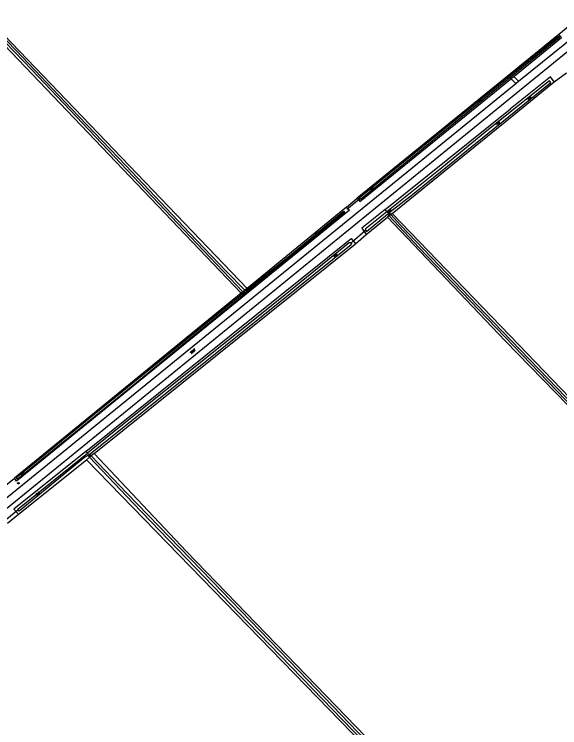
# Model space of a CAD drawing. Extents: x 136000 to 141000, y 400494 to 402006.
# Drawn here: x 139807.7 to 140019.1, y 401006.8 to 401283.3 of the extents above; entities that cross this region are included whole.
import ezdxf

# ---------------------------------------------------------------- set-up
doc = ezdxf.new("R2010")
doc.units = 0
for name, color, linetype in [('gg-knt-onverhard', 7, 'Continuous'), ('gg-kntw-bovenkant insteek waterloop', 7, 'Continuous'), ('gg-kntw-waterlijn', 7, 'Continuous'), ('gg-kwrk-duiker nz buis', 7, 'Continuous'), ('gt-grn-groengrens', 7, 'Continuous'), ('gt-grn-vlakafsluiter', 7, 'Continuous'), ('gt-symb-overige verharding', 7, 'Continuous'), ('gt-symb-peilbuis', 7, 'Continuous'), ('gt-symb-watersymbool', 7, 'Continuous'), ('gx-grn-maaiveld', 7, 'Continuous')]:
    doc.layers.add(name, color=color, linetype=linetype)

# ---------------------------------------------------------------- blocks, each defined once
blk = doc.blocks.new('gt0-WA')
at = {"layer": 'gt-symb-watersymbool'}
for centre, start, end in [((-0.32, 0.02), 28.0725, 151.9275), ((0.43, 0.42), 208.0725, 331.9275), ((-0.32, -0.43), 28.0725, 151.9275), ((0.43, -0.03), 208.0725, 331.9275)]:
    blk.add_arc(centre, 0.425, start, end, dxfattribs=at)
blk = doc.blocks.new('gt0-OVH')
at = {"layer": 'gt-symb-overige verharding'}
for points in [[(-0.97, 0.3), (-0.97, 0.31), (-0.96, 0.32), (-0.97, 0.33), (-0.97, 0.34), (-0.98, 0.35), (-0.99, 0.35), (-1, 0.36), (-1.01, 0.35), (-1.02, 0.35), (-1.03, 0.34), (-1.03, 0.33), (-1.04, 0.32), (-1.03, 0.31), (-1.03, 0.3), (-1.02, 0.29), (-1.01, 0.29), (-1, 0.28), (-0.99, 0.29), (-0.98, 0.29)], [(-0.87, 0.11), (-0.87, 0.12), (-0.86, 0.13), (-0.87, 0.14), (-0.87, 0.15), (-0.88, 0.16), (-0.89, 0.16), (-0.9, 0.16), (-0.91, 0.16), (-0.92, 0.16), (-0.93, 0.15), (-0.93, 0.14), (-0.94, 0.13), (-0.93, 0.12), (-0.93, 0.11), (-0.92, 0.1), (-0.91, 0.09), (-0.9, 0.09), (-0.89, 0.09), (-0.88, 0.1)], [(-0.77, 0.3), (-0.77, 0.31), (-0.76, 0.32), (-0.77, 0.33), (-0.77, 0.34), (-0.78, 0.35), (-0.79, 0.35), (-0.8, 0.36), (-0.81, 0.35), (-0.82, 0.35), (-0.83, 0.34), (-0.83, 0.33), (-0.84, 0.32), (-0.83, 0.31), (-0.83, 0.3), (-0.82, 0.29), (-0.81, 0.29), (-0.8, 0.28), (-0.79, 0.29), (-0.78, 0.29)], [(-0.67, 0.11), (-0.67, 0.12), (-0.66, 0.13), (-0.67, 0.14), (-0.67, 0.15), (-0.68, 0.16), (-0.69, 0.16), (-0.7, 0.16), (-0.71, 0.16), (-0.72, 0.16), (-0.73, 0.15), (-0.73, 0.14), (-0.74, 0.13), (-0.73, 0.12), (-0.73, 0.11), (-0.72, 0.1), (-0.71, 0.09), (-0.7, 0.09), (-0.69, 0.09), (-0.68, 0.1)], [(-0.57, 0.3), (-0.57, 0.31), (-0.56, 0.32), (-0.57, 0.33), (-0.57, 0.34), (-0.58, 0.35), (-0.59, 0.35), (-0.6, 0.36), (-0.61, 0.35), (-0.62, 0.35), (-0.63, 0.34), (-0.63, 0.33), (-0.64, 0.32), (-0.63, 0.31), (-0.63, 0.3), (-0.62, 0.29), (-0.61, 0.29), (-0.6, 0.28), (-0.59, 0.29), (-0.58, 0.29)], [(-0.47, 0.11), (-0.47, 0.12), (-0.46, 0.13), (-0.47, 0.14), (-0.47, 0.15), (-0.48, 0.16), (-0.49, 0.16), (-0.5, 0.16), (-0.51, 0.16), (-0.52, 0.16), (-0.53, 0.15), (-0.53, 0.14), (-0.54, 0.13), (-0.53, 0.12), (-0.53, 0.11), (-0.52, 0.1), (-0.51, 0.09), (-0.5, 0.09), (-0.49, 0.09), (-0.48, 0.1)], [(-0.37, 0.3), (-0.37, 0.31), (-0.36, 0.32), (-0.37, 0.33), (-0.37, 0.34), (-0.38, 0.35), (-0.39, 0.35), (-0.4, 0.36), (-0.41, 0.35), (-0.42, 0.35), (-0.43, 0.34), (-0.43, 0.33), (-0.44, 0.32), (-0.43, 0.31), (-0.43, 0.3), (-0.42, 0.29), (-0.41, 0.29), (-0.4, 0.28), (-0.39, 0.29), (-0.38, 0.29)], [(-0.27, 0.11), (-0.27, 0.12), (-0.26, 0.13), (-0.27, 0.14), (-0.27, 0.15), (-0.28, 0.16), (-0.29, 0.16), (-0.3, 0.16), (-0.31, 0.16), (-0.32, 0.16), (-0.33, 0.15), (-0.33, 0.14), (-0.34, 0.13), (-0.33, 0.12), (-0.33, 0.11), (-0.32, 0.1), (-0.31, 0.09), (-0.3, 0.09), (-0.29, 0.09), (-0.28, 0.1)], [(-0.17, 0.3), (-0.17, 0.31), (-0.16, 0.32), (-0.17, 0.33), (-0.17, 0.34), (-0.18, 0.35), (-0.19, 0.35), (-0.2, 0.36), (-0.21, 0.35), (-0.22, 0.35), (-0.23, 0.34), (-0.23, 0.33), (-0.24, 0.32), (-0.23, 0.31), (-0.23, 0.3), (-0.22, 0.29), (-0.21, 0.29), (-0.2, 0.28), (-0.19, 0.29), (-0.18, 0.29)], [(-0.07, 0.11), (-0.07, 0.12), (-0.06, 0.13), (-0.07, 0.14), (-0.07, 0.15), (-0.08, 0.16), (-0.09, 0.16), (-0.1, 0.16), (-0.11, 0.16), (-0.12, 0.16), (-0.13, 0.15), (-0.13, 0.14), (-0.14, 0.13), (-0.13, 0.12), (-0.13, 0.11), (-0.12, 0.1), (-0.11, 0.09), (-0.1, 0.09), (-0.09, 0.09), (-0.08, 0.1)], [(0.03, 0.3), (0.03, 0.31), (0.04, 0.32), (0.03, 0.33), (0.03, 0.34), (0.02, 0.35), (0.01, 0.35), (0, 0.36), (-0.01, 0.35), (-0.02, 0.35), (-0.03, 0.34), (-0.03, 0.33), (-0.04, 0.32), (-0.03, 0.31), (-0.03, 0.3), (-0.02, 0.29), (-0.01, 0.29), (0, 0.28), (0.01, 0.29), (0.02, 0.29)], [(0.13, 0.11), (0.13, 0.12), (0.14, 0.13), (0.13, 0.14), (0.13, 0.15), (0.12, 0.16), (0.11, 0.16), (0.1, 0.16), (0.09, 0.16), (0.08, 0.16), (0.07, 0.15), (0.07, 0.14), (0.06, 0.13), (0.07, 0.12), (0.07, 0.11), (0.08, 0.1), (0.09, 0.09), (0.1, 0.09), (0.11, 0.09), (0.12, 0.1)], [(0.23, 0.3), (0.23, 0.31), (0.24, 0.32), (0.23, 0.33), (0.23, 0.34), (0.22, 0.35), (0.21, 0.35), (0.2, 0.36), (0.19, 0.35), (0.18, 0.35), (0.17, 0.34), (0.17, 0.33), (0.16, 0.32), (0.17, 0.31), (0.17, 0.3), (0.18, 0.29), (0.19, 0.29), (0.2, 0.28), (0.21, 0.29), (0.22, 0.29)], [(0.33, 0.11), (0.33, 0.12), (0.34, 0.13), (0.33, 0.14), (0.33, 0.15), (0.32, 0.16), (0.31, 0.16), (0.3, 0.16), (0.29, 0.16), (0.28, 0.16), (0.27, 0.15), (0.27, 0.14), (0.26, 0.13), (0.27, 0.12), (0.27, 0.11), (0.28, 0.1), (0.29, 0.09), (0.3, 0.09), (0.31, 0.09), (0.32, 0.1)], [(0.43, 0.3), (0.43, 0.31), (0.44, 0.32), (0.43, 0.33), (0.43, 0.34), (0.42, 0.35), (0.41, 0.35), (0.4, 0.36), (0.39, 0.35), (0.38, 0.35), (0.37, 0.34), (0.37, 0.33), (0.36, 0.32), (0.37, 0.31), (0.37, 0.3), (0.38, 0.29), (0.39, 0.29), (0.4, 0.28), (0.41, 0.29), (0.42, 0.29)], [(0.53, 0.11), (0.53, 0.12), (0.54, 0.13), (0.53, 0.14), (0.53, 0.15), (0.52, 0.16), (0.51, 0.16), (0.5, 0.16), (0.49, 0.16), (0.48, 0.16), (0.47, 0.15), (0.47, 0.14), (0.46, 0.13), (0.47, 0.12), (0.47, 0.11), (0.48, 0.1), (0.49, 0.09), (0.5, 0.09), (0.51, 0.09), (0.52, 0.1)], [(0.63, 0.3), (0.63, 0.31), (0.64, 0.32), (0.63, 0.33), (0.63, 0.34), (0.62, 0.35), (0.61, 0.35), (0.6, 0.36), (0.59, 0.35), (0.58, 0.35), (0.57, 0.34), (0.57, 0.33), (0.56, 0.32), (0.57, 0.31), (0.57, 0.3), (0.58, 0.29), (0.59, 0.29), (0.6, 0.28), (0.61, 0.29), (0.62, 0.29)], [(0.73, 0.11), (0.73, 0.12), (0.74, 0.13), (0.73, 0.14), (0.73, 0.15), (0.72, 0.16), (0.71, 0.16), (0.7, 0.16), (0.69, 0.16), (0.68, 0.16), (0.67, 0.15), (0.67, 0.14), (0.66, 0.13), (0.67, 0.12), (0.67, 0.11), (0.68, 0.1), (0.69, 0.09), (0.7, 0.09), (0.71, 0.09), (0.72, 0.1)], [(0.83, 0.3), (0.83, 0.31), (0.84, 0.32), (0.83, 0.33), (0.83, 0.34), (0.82, 0.35), (0.81, 0.35), (0.8, 0.36), (0.79, 0.35), (0.78, 0.35), (0.77, 0.34), (0.77, 0.33), (0.76, 0.32), (0.77, 0.31), (0.77, 0.3), (0.78, 0.29), (0.79, 0.29), (0.8, 0.28), (0.81, 0.29), (0.82, 0.29)], [(0.93, 0.11), (0.93, 0.12), (0.94, 0.13), (0.93, 0.14), (0.93, 0.15), (0.92, 0.16), (0.91, 0.16), (0.9, 0.16), (0.89, 0.16), (0.88, 0.16), (0.87, 0.15), (0.87, 0.14), (0.86, 0.13), (0.87, 0.12), (0.87, 0.11), (0.88, 0.1), (0.89, 0.09), (0.9, 0.09), (0.91, 0.09), (0.92, 0.1)], [(1.03, 0.3), (1.03, 0.31), (1.04, 0.32), (1.03, 0.33), (1.03, 0.34), (1.02, 0.35), (1.01, 0.35), (1, 0.36), (0.99, 0.35), (0.98, 0.35), (0.97, 0.34), (0.97, 0.33), (0.96, 0.32), (0.97, 0.31), (0.97, 0.3), (0.98, 0.29), (0.99, 0.29), (1, 0.28), (1.01, 0.29), (1.02, 0.29)], [(-0.97, -0.14), (-0.97, -0.13), (-0.96, -0.12), (-0.97, -0.11), (-0.97, -0.1), (-0.98, -0.09), (-0.99, -0.09), (-1, -0.08), (-1.01, -0.09), (-1.02, -0.09), (-1.03, -0.1), (-1.03, -0.11), (-1.04, -0.12), (-1.03, -0.13), (-1.03, -0.14), (-1.02, -0.15), (-1.01, -0.15), (-1, -0.16), (-0.99, -0.15), (-0.98, -0.15)], [(-0.87, -0.33), (-0.87, -0.32), (-0.86, -0.31), (-0.87, -0.3), (-0.87, -0.29), (-0.88, -0.28), (-0.89, -0.28), (-0.9, -0.28), (-0.91, -0.28), (-0.92, -0.28), (-0.93, -0.29), (-0.93, -0.3), (-0.94, -0.31), (-0.93, -0.32), (-0.93, -0.33), (-0.92, -0.34), (-0.91, -0.35), (-0.9, -0.35), (-0.89, -0.35), (-0.88, -0.34)], [(-0.77, -0.14), (-0.77, -0.13), (-0.76, -0.12), (-0.77, -0.11), (-0.77, -0.1), (-0.78, -0.09), (-0.79, -0.09), (-0.8, -0.08), (-0.81, -0.09), (-0.82, -0.09), (-0.83, -0.1), (-0.83, -0.11), (-0.84, -0.12), (-0.83, -0.13), (-0.83, -0.14), (-0.82, -0.15), (-0.81, -0.15), (-0.8, -0.16), (-0.79, -0.15), (-0.78, -0.15)], [(-0.67, -0.33), (-0.67, -0.32), (-0.66, -0.31), (-0.67, -0.3), (-0.67, -0.29), (-0.68, -0.28), (-0.69, -0.28), (-0.7, -0.28), (-0.71, -0.28), (-0.72, -0.28), (-0.73, -0.29), (-0.73, -0.3), (-0.74, -0.31), (-0.73, -0.32), (-0.73, -0.33), (-0.72, -0.34), (-0.71, -0.35), (-0.7, -0.35), (-0.69, -0.35), (-0.68, -0.34)], [(-0.57, -0.14), (-0.57, -0.13), (-0.56, -0.12), (-0.57, -0.11), (-0.57, -0.1), (-0.58, -0.09), (-0.59, -0.09), (-0.6, -0.08), (-0.61, -0.09), (-0.62, -0.09), (-0.63, -0.1), (-0.63, -0.11), (-0.64, -0.12), (-0.63, -0.13), (-0.63, -0.14), (-0.62, -0.15), (-0.61, -0.15), (-0.6, -0.16), (-0.59, -0.15), (-0.58, -0.15)], [(-0.47, -0.33), (-0.47, -0.32), (-0.46, -0.31), (-0.47, -0.3), (-0.47, -0.29), (-0.48, -0.28), (-0.49, -0.28), (-0.5, -0.28), (-0.51, -0.28), (-0.52, -0.28), (-0.53, -0.29), (-0.53, -0.3), (-0.54, -0.31), (-0.53, -0.32), (-0.53, -0.33), (-0.52, -0.34), (-0.51, -0.35), (-0.5, -0.35), (-0.49, -0.35), (-0.48, -0.34)], [(-0.37, -0.14), (-0.37, -0.13), (-0.36, -0.12), (-0.37, -0.11), (-0.37, -0.1), (-0.38, -0.09), (-0.39, -0.09), (-0.4, -0.08), (-0.41, -0.09), (-0.42, -0.09), (-0.43, -0.1), (-0.43, -0.11), (-0.44, -0.12), (-0.43, -0.13), (-0.43, -0.14), (-0.42, -0.15), (-0.41, -0.15), (-0.4, -0.16), (-0.39, -0.15), (-0.38, -0.15)], [(-0.27, -0.33), (-0.27, -0.32), (-0.26, -0.31), (-0.27, -0.3), (-0.27, -0.29), (-0.28, -0.28), (-0.29, -0.28), (-0.3, -0.28), (-0.31, -0.28), (-0.32, -0.28), (-0.33, -0.29), (-0.33, -0.3), (-0.34, -0.31), (-0.33, -0.32), (-0.33, -0.33), (-0.32, -0.34), (-0.31, -0.35), (-0.3, -0.35), (-0.29, -0.35), (-0.28, -0.34)], [(-0.17, -0.14), (-0.17, -0.13), (-0.16, -0.12), (-0.17, -0.11), (-0.17, -0.1), (-0.18, -0.09), (-0.19, -0.09), (-0.2, -0.08), (-0.21, -0.09), (-0.22, -0.09), (-0.23, -0.1), (-0.23, -0.11), (-0.24, -0.12), (-0.23, -0.13), (-0.23, -0.14), (-0.22, -0.15), (-0.21, -0.15), (-0.2, -0.16), (-0.19, -0.15), (-0.18, -0.15)], [(-0.07, -0.33), (-0.07, -0.32), (-0.06, -0.31), (-0.07, -0.3), (-0.07, -0.29), (-0.08, -0.28), (-0.09, -0.28), (-0.1, -0.28), (-0.11, -0.28), (-0.12, -0.28), (-0.13, -0.29), (-0.13, -0.3), (-0.14, -0.31), (-0.13, -0.32), (-0.13, -0.33), (-0.12, -0.34), (-0.11, -0.35), (-0.1, -0.35), (-0.09, -0.35), (-0.08, -0.34)], [(0.03, -0.14), (0.03, -0.13), (0.04, -0.12), (0.03, -0.11), (0.03, -0.1), (0.02, -0.09), (0.01, -0.09), (0, -0.08), (-0.01, -0.09), (-0.02, -0.09), (-0.03, -0.1), (-0.03, -0.11), (-0.04, -0.12), (-0.03, -0.13), (-0.03, -0.14), (-0.02, -0.15), (-0.01, -0.15), (0, -0.16), (0.01, -0.15), (0.02, -0.15)], [(0.13, -0.33), (0.13, -0.32), (0.14, -0.31), (0.13, -0.3), (0.13, -0.29), (0.12, -0.28), (0.11, -0.28), (0.1, -0.28), (0.09, -0.28), (0.08, -0.28), (0.07, -0.29), (0.07, -0.3), (0.06, -0.31), (0.07, -0.32), (0.07, -0.33), (0.08, -0.34), (0.09, -0.35), (0.1, -0.35), (0.11, -0.35), (0.12, -0.34)], [(0.23, -0.14), (0.23, -0.13), (0.24, -0.12), (0.23, -0.11), (0.23, -0.1), (0.22, -0.09), (0.21, -0.09), (0.2, -0.08), (0.19, -0.09), (0.18, -0.09), (0.17, -0.1), (0.17, -0.11), (0.16, -0.12), (0.17, -0.13), (0.17, -0.14), (0.18, -0.15), (0.19, -0.15), (0.2, -0.16), (0.21, -0.15), (0.22, -0.15)], [(0.33, -0.33), (0.33, -0.32), (0.34, -0.31), (0.33, -0.3), (0.33, -0.29), (0.32, -0.28), (0.31, -0.28), (0.3, -0.28), (0.29, -0.28), (0.28, -0.28), (0.27, -0.29), (0.27, -0.3), (0.26, -0.31), (0.27, -0.32), (0.27, -0.33), (0.28, -0.34), (0.29, -0.35), (0.3, -0.35), (0.31, -0.35), (0.32, -0.34)], [(0.43, -0.14), (0.43, -0.13), (0.44, -0.12), (0.43, -0.11), (0.43, -0.1), (0.42, -0.09), (0.41, -0.09), (0.4, -0.08), (0.39, -0.09), (0.38, -0.09), (0.37, -0.1), (0.37, -0.11), (0.36, -0.12), (0.37, -0.13), (0.37, -0.14), (0.38, -0.15), (0.39, -0.15), (0.4, -0.16), (0.41, -0.15), (0.42, -0.15)], [(0.53, -0.33), (0.53, -0.32), (0.54, -0.31), (0.53, -0.3), (0.53, -0.29), (0.52, -0.28), (0.51, -0.28), (0.5, -0.28), (0.49, -0.28), (0.48, -0.28), (0.47, -0.29), (0.47, -0.3), (0.46, -0.31), (0.47, -0.32), (0.47, -0.33), (0.48, -0.34), (0.49, -0.35), (0.5, -0.35), (0.51, -0.35), (0.52, -0.34)], [(0.63, -0.14), (0.63, -0.13), (0.64, -0.12), (0.63, -0.11), (0.63, -0.1), (0.62, -0.09), (0.61, -0.09), (0.6, -0.08), (0.59, -0.09), (0.58, -0.09), (0.57, -0.1), (0.57, -0.11), (0.56, -0.12), (0.57, -0.13), (0.57, -0.14), (0.58, -0.15), (0.59, -0.15), (0.6, -0.16), (0.61, -0.15), (0.62, -0.15)], [(0.73, -0.33), (0.73, -0.32), (0.74, -0.31), (0.73, -0.3), (0.73, -0.29), (0.72, -0.28), (0.71, -0.28), (0.7, -0.28), (0.69, -0.28), (0.68, -0.28), (0.67, -0.29), (0.67, -0.3), (0.66, -0.31), (0.67, -0.32), (0.67, -0.33), (0.68, -0.34), (0.69, -0.35), (0.7, -0.35), (0.71, -0.35), (0.72, -0.34)], [(0.83, -0.14), (0.83, -0.13), (0.84, -0.12), (0.83, -0.11), (0.83, -0.1), (0.82, -0.09), (0.81, -0.09), (0.8, -0.08), (0.79, -0.09), (0.78, -0.09), (0.77, -0.1), (0.77, -0.11), (0.76, -0.12), (0.77, -0.13), (0.77, -0.14), (0.78, -0.15), (0.79, -0.15), (0.8, -0.16), (0.81, -0.15), (0.82, -0.15)], [(0.93, -0.33), (0.93, -0.32), (0.94, -0.31), (0.93, -0.3), (0.93, -0.29), (0.92, -0.28), (0.91, -0.28), (0.9, -0.28), (0.89, -0.28), (0.88, -0.28), (0.87, -0.29), (0.87, -0.3), (0.86, -0.31), (0.87, -0.32), (0.87, -0.33), (0.88, -0.34), (0.89, -0.35), (0.9, -0.35), (0.91, -0.35), (0.92, -0.34)], [(1.03, -0.14), (1.03, -0.13), (1.04, -0.12), (1.03, -0.11), (1.03, -0.1), (1.02, -0.09), (1.01, -0.09), (1, -0.08), (0.99, -0.09), (0.98, -0.09), (0.97, -0.1), (0.97, -0.11), (0.96, -0.12), (0.97, -0.13), (0.97, -0.14), (0.98, -0.15), (0.99, -0.15), (1, -0.16), (1.01, -0.15), (1.02, -0.15)]]:
    blk.add_lwpolyline(points, close=True, dxfattribs=at)
blk = doc.blocks.new('gt0-PBUIS')
at = {"layer": 'gt-symb-peilbuis'}
blk.add_circle((0, 0), 0.25, dxfattribs=at)
for centre, start, end in [((-0.21, 0), 141.9073, 218.0927), ((0.21, 0), 321.9073, 38.0927)]:
    blk.add_arc(centre, 0.243, start, end, dxfattribs=at)

msp = doc.modelspace()

# ---------------------------------------------------------------- linework, layer by layer
at = {"layer": 'gg-knt-onverhard'}
for p, q in [((140000, 401250.88), (140207.9, 401420.33)), ((140003.1, 401257.28), (140203.21, 401419.91)), ((139731.09, 401036.09), (140000, 401254.77)), ((140000, 401254.77), (140002.02, 401256.41)), ((140002.02, 401256.41), (140003.1, 401257.28)), ((139733.63, 401033.94), (140000, 401250.88))]:
    msp.add_line(p, q, dxfattribs=at)
at = {"layer": 'gg-kntw-bovenkant insteek waterloop'}
for p, q in [((139757.31, 401320.02), (139895.57, 401175.13)), ((140018.78, 401275.47), (140000, 401260.23)), ((140000, 401260.23), (139940.61, 401212.04)), ((140000, 401258.16), (140000.19, 401258.32)), ((140000.19, 401258.32), (140001.29, 401259.21)), ((140000, 401243.32), (140016.95, 401257.08)), ((139951.39, 401207.62), (140000, 401246.57)), ((139954.17, 401206.1), (140000, 401243.32)), ((139936.51, 401208.5), (139897.91, 401177.04)), ((139944.04, 401197.87), (139952.37, 401204.64)), ((139838.62, 401113.01), (139939.91, 401194.37)), ((139895.57, 401175.13), (139807.75, 401103.52)), ((139809.4, 401089.54), (139835.7, 401110.67)), ((139943.28, 401000), (139835.7, 401110.67))]:
    msp.add_line(p, q, dxfattribs=at)
for points in [[(139897.91, 401177.04), (139760.95, 401319.89), (139759.5, 401321.19)], [(140001.29, 401259.21), (140019.83, 401274.29), (140018.78, 401275.47)], [(139940.61, 401212.04), (139941.6, 401210.67), (140000, 401258.16)], [(140016.95, 401257.08), (140015.49, 401258.98), (140000, 401246.57)], [(139936.51, 401208.5), (139937.55, 401207.32), (139897.57, 401174.79)], [(139951.39, 401207.62), (139942.38, 401200.39), (139944.04, 401197.87)], [(139954.17, 401206.1), (139999.75, 401158.75), (140052.78, 401103.62), (140088.92, 401066.35)], [(139952.37, 401204.64), (139997.98, 401156.67), (140051.4, 401101.83), (140086.62, 401064.99)], [(139835.42, 401113.9), (139938.27, 401196.39), (139939.91, 401194.37)], [(139897.57, 401174.79), (139808.59, 401102.41), (139807.75, 401103.52)], [(139835.42, 401113.9), (139807.49, 401091.5), (139809.4, 401089.54)], [(139838.62, 401113.01), (139874.36, 401075.24), (139982.64, 400963.28)]]:
    msp.add_lwpolyline(points, dxfattribs=at)
at = {"layer": 'gg-kntw-waterlijn'}
for points in [[(139896.33, 401175.75), (139873.35, 401199.78), (139814.65, 401261.66), (139758.71, 401319.63), (139759.26, 401320.16), (139808.54, 401269.09), (139829.7, 401246.78), (139850.94, 401224.69), (139875.59, 401198.62), (139889.83, 401183.74), (139897.05, 401176.34)], [(139941.42, 401212.1), (140018.55, 401274.73), (140018.95, 401274.24), (139941.82, 401211.44), (139941.42, 401212.1)], [(139953.6, 401205.64), (139952.98, 401206.4), (139961.98, 401213.44), (140015.59, 401256.85), (140015.06, 401257.51), (139990.87, 401238.06), (139973.45, 401223.82), (139952.12, 401206.74)], [(139897.05, 401176.34), (139897.31, 401176.04), (139904.67, 401181.97), (139915.08, 401190.36), (139935.08, 401206.77), (139935.4, 401207.03), (139935.8, 401206.55), (139929.86, 401201.67), (139914.59, 401189.33), (139897.23, 401175.2)], [(139952.12, 401206.74), (139943.68, 401199.99), (139944.24, 401199.04), (139952.28, 401205.85), (139952.94, 401205.1)], [(140087.6, 401065.05), (140001.2, 401154.77), (139964.45, 401192.93), (139952.94, 401205.1)], [(139953.6, 401205.64), (139957.44, 401201.5), (139993.33, 401164.05), (140088.28, 401065.72)], [(139837.54, 401112.15), (139836.89, 401112.76), (139837.14, 401112.97), (139889.5, 401154.98), (139938.25, 401194.1), (139938.49, 401194.76), (139937.54, 401194.74), (139910.57, 401172.85), (139844.52, 401120.09), (139836.04, 401113.26)], [(139896.33, 401175.75), (139896.63, 401175.38), (139869.39, 401153.08), (139851.62, 401138.67), (139837.9, 401127.55), (139814.76, 401108.7), (139808.45, 401103.58), (139808.79, 401103.16), (139825.82, 401116.97), (139853.72, 401139.61), (139871.26, 401153.9), (139896.01, 401174.2), (139897.23, 401175.2)], [(139836.87, 401111.61), (139836.21, 401112.31), (139835.06, 401111.69), (139809.64, 401090.78), (139809.03, 401091.51), (139836.04, 401113.26)], [(139836.87, 401111.61), (139853.8, 401093.86), (139898.43, 401047.45), (139923.32, 401021.85), (139981.3, 400961.95), (139981.48, 400961.76)], [(139837.54, 401112.15), (139851.3, 401097.66), (139884.22, 401063.79), (139917.99, 401028.87), (139957.12, 400988.16), (139982.26, 400962.52)]]:
    msp.add_lwpolyline(points, dxfattribs=at)
at = {"layer": 'gg-kwrk-duiker nz buis'}
for p, q in [((139936.62, 401207.73), (139941.47, 401211.7)), ((139938.68, 401195.08), (139943.65, 401199.46)), ((139803.35, 401086.57), (139809.11, 401091.23))]:
    msp.add_line(p, q, dxfattribs=at)
at = {"layer": 'gt-grn-groengrens'}
for p, q in [((140023.03, 401278.94), (140018.78, 401275.47)), ((140016.95, 401257.08), (140021.74, 401260.51)), ((140002.02, 401256.41), (140000.19, 401258.32)), ((140001.29, 401259.21), (140003.1, 401257.28)), ((139936.51, 401208.5), (139940.61, 401212.04)), ((139939.91, 401194.37), (139944.04, 401197.87)), ((139799.1, 401096.52), (139807.75, 401103.52)), ((139805.13, 401086.07), (139809.4, 401089.54))]:
    msp.add_line(p, q, dxfattribs=at)
at = {"layer": 'gt-grn-vlakafsluiter'}
for p, q in [((139952.94, 401205.1), (139952.37, 401204.64)), ((139954.17, 401206.1), (139953.6, 401205.64)), ((139896.33, 401175.75), (139895.57, 401175.13)), ((139897.91, 401177.04), (139897.05, 401176.34)), ((139836.04, 401113.26), (139835.42, 401113.9)), ((139836.87, 401111.61), (139835.7, 401110.67)), ((139837.3, 401111.95), (139836.04, 401113.26)), ((139837.3, 401111.95), (139836.87, 401111.61)), ((139837.54, 401112.15), (139837.3, 401111.95)), ((139838.62, 401113.01), (139837.54, 401112.15))]:
    msp.add_line(p, q, dxfattribs=at)
at = {"layer": 'gx-grn-maaiveld'}
for p, q in [((139952.12, 401206.74), (139951.39, 401207.62)), ((139952.12, 401206.74), (139953.27, 401205.36)), ((139953.27, 401205.36), (139952.94, 401205.1)), ((139953.27, 401205.36), (139953.6, 401205.64)), ((139896.33, 401175.75), (139896.59, 401175.96)), ((139896.59, 401175.96), (139897.05, 401176.34)), ((139896.59, 401175.96), (139897.23, 401175.2)), ((139897.23, 401175.2), (139897.57, 401174.79))]:
    msp.add_line(p, q, dxfattribs=at)

# ---------------------------------------------------------------- block references
at = {"layer": 'gt-symb-overige verharding', "rotation": 39.11608916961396}
msp.add_blockref('gt0-OVH', (139876.93, 401152.68), dxfattribs=at)
at = {"layer": 'gt-symb-peilbuis'}
msp.add_blockref('gt0-PBUIS', (139809.33, 401101.52), dxfattribs=at)
at = {"layer": 'gt-symb-watersymbool'}
for p, rotation in [((140009, 401266.54), 51.984339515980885), ((139988.33, 401249.78), 49.541618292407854), ((140007.17, 401250.79), 51.984339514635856), ((139995.04, 401241.14), 49.541618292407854), ((139946.21, 401215.64), 49.541618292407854), ((139953.04, 401207.06), 49.54161829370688), ((139925.12, 401198.26), 49.541618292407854), ((139932.07, 401189.85), 49.541618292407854), ((139810.77, 401105.19), 49.541618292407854), ((139816.78, 401097.44), 49.541618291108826)]:
    msp.add_blockref('gt0-WA', p, dxfattribs=dict(at, rotation=rotation))

doc.saveas('drawing.dxf')
